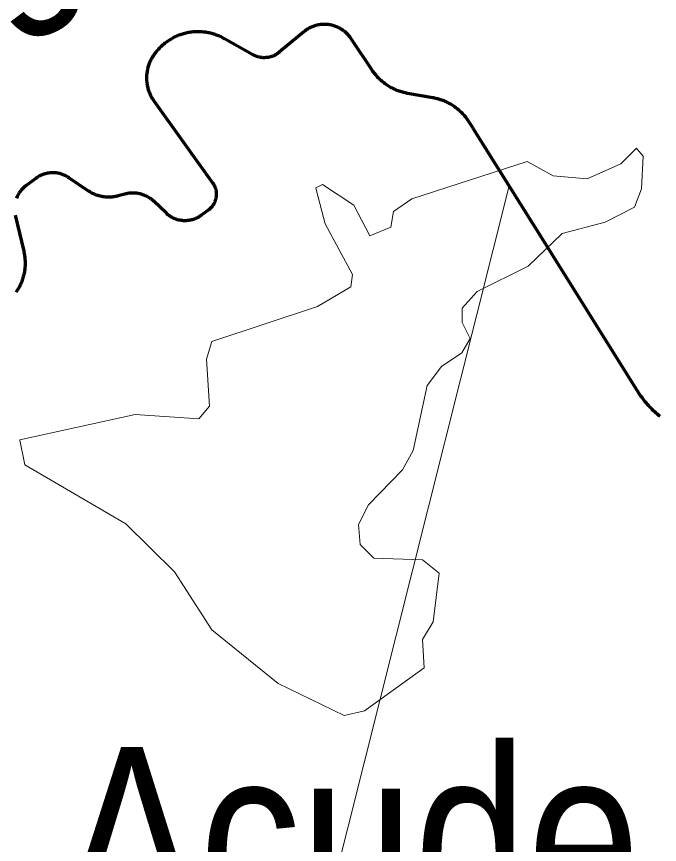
# Model space of a CAD drawing. Extents: x -1643653 to 4543381, y 1624270 to 13878484.
# Drawn here: x 598971 to 600767, y 8966744 to 8969059 of the extents above; entities that cross this region are included whole.
import ezdxf
from ezdxf.enums import TextEntityAlignment as Align

# ---------------------------------------------------------------- set-up
doc = ezdxf.new("R2010")
doc.units = 0
doc.header["$LTSCALE"] = 160
doc.linetypes.add('MEDIUM_DASHED', pattern=[4.5, 3, -1.5])
for name, color, linetype, lineweight in [('22', 7, 'Continuous', 13), ('50', 7, 'Continuous', 13), ('60', 7, 'Continuous', 13), ('61', 7, 'Continuous', 70)]:
    doc.layers.add(name, color=color, linetype=linetype, lineweight=lineweight)

msp = doc.modelspace()

# ---------------------------------------------------------------- linework, layer by layer
at = {"layer": '22'}
for points in [[(599809.1, 8968571.9), (599807.2, 8968579.6), (599825.8, 8968589.3), (599913, 8968531.8), (599957.7, 8968446.1), (600016.8, 8968470.3), (600024, 8968513.4), (600074.7, 8968549.4), (600397.5, 8968653.6), (600470.2, 8968613.3), (600565, 8968605), (600658.8, 8968647.2), (600702.7, 8968690.5), (600704.6, 8968688.3)], [(600704.6, 8968688.3), (600721.8, 8968668.3), (600716.4, 8968577.4), (600697.2, 8968526.2), (600615.2, 8968484), (600495.5, 8968451.8), (600399.8, 8968360.6), (600257.6, 8968290.3), (600215.3, 8968243.9), (600215.2, 8968203.3), (600238.2, 8968158.5), (600215, 8968118.4), (600157.8, 8968080.1), (600117.6, 8968027.2), (600078.7, 8967845.6), (600049.3, 8967791.2), (599953.8, 8967693.5), (599926.3, 8967638.5), (599930.5, 8967583.1), (599969.1, 8967544.5), (600104.8, 8967540.5), (600151.1, 8967502.5), (600134.3, 8967366.4), (600104.7, 8967317.5), (600109.2, 8967237.7)], [(598979.7, 8967874.9), (598979.6, 8967875.5), (599301.7, 8967946.2), (599480.2, 8967933.8), (599509.8, 8967969.9), (599501.3, 8968101.1), (599516.3, 8968150.1), (599811.5, 8968247.9), (599904.8, 8968303.2), (599909, 8968337.3), (599832.8, 8968479.3), (599809.1, 8968571.9)], [(599516.6, 8967344.8), (599411.9, 8967506.8), (599276.3, 8967640.2), (598993.8, 8967806), (598979.7, 8967874.9)], [(600109.2, 8967237.7), (599943.1, 8967117.9), (599886.4, 8967105.1), (599701.2, 8967194.2), (599516.6, 8967344.8)]]:
    msp.add_lwpolyline(points, dxfattribs=at)
at = {"layer": '50'}
msp.add_lwpolyline([(600346.6, 8968585.4), (598544, 8961410.9), (602266.8, 8961410.9)], dxfattribs=at)
at = {"layer": '60', "lineweight": 25}
msp.add_spline([(814781, 9009175.5), (814787.2, 9009173.4), (814796.9, 9009173.4), (814799.4, 9009172.4), (814805.1, 9009174.5), (814805.6, 9009176.5), (814811.7, 9009179.5), (814811.7, 9009179.5), (814801.5, 9009181), (814790.7, 9009181.5), (814784.1, 9009183.1), (814777.4, 9009185.1), (814778.4, 9009175.5)], degree=3, dxfattribs=at)
at = {"layer": '61', "linetype": 'MEDIUM_DASHED'}
msp.add_line((600245.9, 8968746.5), (600447.3, 8968424.3), dxfattribs=at)
at = {"layer": '61'}
for points in [[(599981.9, 8968886.8), (599979.5, 8968889.3), (599977.2, 8968891.9), (599974.9, 8968894.5), (599972.7, 8968897.2), (599970.5, 8968899.9), (599968.4, 8968902.7), (599966.4, 8968905.5), (599964.5, 8968908.3), (599964.3, 8968908.5), (599905.6, 8968996.7), (599905.6, 8968996.7), (599904, 8968998.9), (599902.5, 8969001), (599900.8, 8969003.2), (599899.1, 8969005.2), (599897.3, 8969007.2), (599895.5, 8969009.2), (599893.6, 8969011.1), (599891.6, 8969012.9), (599889.6, 8969014.7), (599887.6, 8969016.5), (599885.5, 8969018.1), (599883.3, 8969019.7), (599881.1, 8969021.3), (599878.9, 8969022.7), (599876.6, 8969024.1), (599874.3, 8969025.5), (599871.9, 8969026.7), (599869.5, 8969027.9), (599867.1, 8969029.1), (599864.6, 8969030.1), (599862.1, 8969031.1), (599859.6, 8969032), (599857, 8969032.8), (599854.4, 8969033.6), (599851.8, 8969034.2), (599849.2, 8969034.8), (599846.6, 8969035.3), (599843.9, 8969035.8), (599841.3, 8969036.1), (599838.6, 8969036.4), (599835.9, 8969036.6), (599833.3, 8969036.7), (599830.6, 8969036.7), (599827.9, 8969036.7), (599825.2, 8969036.6), (599822.5, 8969036.4), (599819.9, 8969036.1), (599817.2, 8969035.7), (599814.6, 8969035.3), (599811.9, 8969034.8), (599809.3, 8969034.2), (599806.7, 8969033.5), (599804.1, 8969032.7), (599801.6, 8969031.9), (599799.1, 8969031), (599796.6, 8969030), (599794.1, 8969029), (599791.7, 8969027.8), (599789.3, 8969026.7), (599786.9, 8969025.4), (599784.6, 8969024), (599782.3, 8969022.6), (599780.1, 8969021.2), (599777.8, 8969019.6), (599775.7, 8969018), (599773.6, 8969016.3), (599773.1, 8969015.9), (599773.1, 8969015.9), (599704.4, 8968958.7), (599704.4, 8968958.7), (599702.7, 8968957.3), (599700.8, 8968955.9), (599699, 8968954.6), (599697, 8968953.4), (599695.1, 8968952.2), (599693.1, 8968951.1), (599691, 8968950.1), (599689, 8968949.1), (599686.9, 8968948.2), (599684.7, 8968947.4), (599682.6, 8968946.7), (599680.4, 8968946), (599678.2, 8968945.5), (599676, 8968945), (599673.7, 8968944.5), (599671.5, 8968944.2), (599669.2, 8968943.9), (599666.9, 8968943.8), (599664.6, 8968943.7), (599662.4, 8968943.6), (599660.1, 8968943.7), (599657.8, 8968943.8), (599655.5, 8968944), (599653.3, 8968944.3), (599651, 8968944.7), (599648.8, 8968945.2), (599646.6, 8968945.7), (599644.4, 8968946.3), (599642.2, 8968947)], [(599642.2, 8968947), (599640.1, 8968947.7), (599637.9, 8968948.6), (599635.8, 8968949.5), (599633.8, 8968950.5), (599631.8, 8968951.5), (599630.9, 8968952), (599630.9, 8968952), (599551.2, 8968996.8), (599551.2, 8968996.8), (599548.2, 8968998.5), (599545.1, 8969000.1), (599542, 8969001.6), (599538.8, 8969003.1), (599535.7, 8969004.4), (599532.4, 8969005.7), (599529.2, 8969007), (599525.9, 8969008.1), (599522.7, 8969009.2), (599519.3, 8969010.2), (599516, 8969011.1), (599512.6, 8969012), (599509.2, 8969012.7), (599505.9, 8969013.4), (599502.5, 8969014), (599499, 8969014.6), (599495.6, 8969015), (599492.2, 8969015.4), (599488.7, 8969015.7), (599485.2, 8969015.9), (599481.8, 8969016), (599478.3, 8969016.1), (599474.8, 8969016.1), (599471.4, 8969016), (599467.9, 8969015.8), (599464.5, 8969015.5), (599461, 8969015.2), (599457.6, 8969014.7), (599454.2, 8969014.2), (599450.8, 8969013.7), (599447.3, 8969013), (599444, 8969012.2), (599440.6, 8969011.4), (599437.2, 8969010.5), (599433.9, 8969009.6), (599430.6, 8969008.5), (599427.3, 8969007.4), (599424.1, 8969006.2), (599420.9, 8969004.9), (599417.7, 8969003.6), (599414.5, 8969002.2), (599411.4, 8969000.7), (599408.3, 8968999.1), (599405.3, 8968997.5), (599402.2, 8968995.7), (599399.3, 8968994), (599396.3, 8968992.1), (599393.5, 8968990.2), (599390.6, 8968988.2), (599387.8, 8968986.2), (599385.1, 8968984.1), (599382.4, 8968981.9), (599379.7, 8968979.7), (599377.1, 8968977.4), (599374.6, 8968975), (599372.1, 8968972.6), (599369.7, 8968970.2), (599367.3, 8968967.6), (599365, 8968965.1), (599362.7, 8968962.4), (599360.5, 8968959.8), (599358.4, 8968957), (599356.3, 8968954.2), (599354.3, 8968951.4), (599352.9, 8968949.3), (599352.2, 8968948.3), (599350.6, 8968945.8), (599349, 8968943.2), (599347.6, 8968940.7), (599346.1, 8968938.1), (599344.8, 8968935.4), (599343.5, 8968932.7), (599342.3, 8968930), (599341.2, 8968927.3), (599340.2, 8968924.5), (599339.2, 8968921.7), (599338.3, 8968918.8), (599337.5, 8968916), (599336.8, 8968913.1), (599336.1, 8968910.2), (599335.6, 8968907.3), (599335.1, 8968904.4), (599334.6, 8968901.5), (599334.3, 8968898.5), (599334, 8968895.6), (599333.8, 8968892.6), (599333.7, 8968889.6), (599333.7, 8968886.7), (599333.8, 8968883.7), (599333.9, 8968880.7), (599334.1, 8968877.8)], [(600246.6, 8968746.9), (600231.7, 8968769.1), (600229.6, 8968771.9), (600227.6, 8968774.7), (600225.5, 8968777.4), (600223.2, 8968780.1), (600221, 8968782.7), (600218.7, 8968785.3), (600216.3, 8968787.8), (600213.9, 8968790.3), (600211.4, 8968792.7), (600208.8, 8968795), (600206.2, 8968797.3), (600203.6, 8968799.6), (600200.9, 8968801.7), (600198.2, 8968803.8), (600195.4, 8968805.9), (600192.5, 8968807.9), (600189.6, 8968809.8), (600186.7, 8968811.6), (600183.7, 8968813.4), (600180.7, 8968815.1), (600177.7, 8968816.8), (600174.6, 8968818.3), (600171.4, 8968819.8), (600168.3, 8968821.2), (600165.1, 8968822.6), (600161.9, 8968823.9), (600158.6, 8968825.1), (600155.3, 8968826.2), (600152.1, 8968827.2), (600148.7, 8968828.2), (600145.4, 8968829.1), (600142, 8968829.9), (600138.6, 8968830.7), (600135.2, 8968831.3), (600134.1, 8968831.5), (600063.3, 8968843.9), (600063.3, 8968843.9), (600059.9, 8968844.6), (600056.5, 8968845.3), (600053.1, 8968846.1), (600049.8, 8968846.9), (600046.5, 8968847.9), (600043.1, 8968848.9), (600039.9, 8968850), (600036.6, 8968851.2), (600033.4, 8968852.4), (600030.2, 8968853.8), (600027, 8968855.2), (600023.9, 8968856.6), (600020.8, 8968858.2), (600017.7, 8968859.8), (600014.7, 8968861.5), (600011.7, 8968863.2), (600008.7, 8968865.1), (600005.8, 8968867), (600003, 8968868.9), (600000.2, 8968870.9), (599997.4, 8968873), (599994.7, 8968875.2), (599992, 8968877.4), (599989.4, 8968879.7), (599986.8, 8968882), (599984.3, 8968884.4), (599981.9, 8968886.8)], [(599334.1, 8968877.8), (599334.4, 8968874.8), (599334.8, 8968871.9), (599335.2, 8968869), (599335.8, 8968866), (599336.4, 8968863.1), (599337.1, 8968860.2), (599337.8, 8968857.4), (599338.7, 8968854.5), (599339.6, 8968851.7), (599340.6, 8968848.9), (599341.7, 8968846.2), (599342.8, 8968843.4), (599344, 8968840.7), (599345.3, 8968838.1), (599346.7, 8968835.4), (599348.1, 8968832.8), (599349.6, 8968830.3), (599351.2, 8968827.7), (599352.8, 8968825.3), (599354.3, 8968823.2), (599354.3, 8968823.2), (599518.4, 8968594.1), (599519.6, 8968592.3), (599520.8, 8968590.6), (599521.8, 8968588.7), (599522.8, 8968586.9), (599523.7, 8968585), (599524.5, 8968583.1), (599525.3, 8968581.1), (599526, 8968579.1), (599526.6, 8968577.1), (599527.2, 8968575.1), (599527.6, 8968573.1), (599528, 8968571), (599528.3, 8968568.9), (599528.5, 8968566.8), (599528.7, 8968564.8), (599528.7, 8968562.7), (599528.7, 8968560.6), (599528.6, 8968558.5), (599528.4, 8968556.4), (599528.2, 8968554.3), (599527.8, 8968552.2), (599527.4, 8968550.2), (599526.9, 8968548.1), (599526.4, 8968546.1), (599525.7, 8968544.1), (599525, 8968542.1), (599524.2, 8968540.2), (599523.3, 8968538.3), (599522.4, 8968536.4), (599521.4, 8968534.6), (599520.3, 8968532.8), (599519.2, 8968531), (599518, 8968529.3), (599516.7, 8968527.7), (599515.3, 8968526), (599513.9, 8968524.5), (599512.5, 8968523), (599511, 8968521.5), (599509.4, 8968520.1), (599507.8, 8968518.8), (599506.4, 8968517.8), (599485.8, 8968502.5), (599485.8, 8968502.5), (599483.8, 8968501.1), (599481.8, 8968499.8), (599479.7, 8968498.5), (599477.6, 8968497.2), (599475.4, 8968496.1), (599473.2, 8968495), (599471, 8968494), (599468.7, 8968493.1), (599466.4, 8968492.2), (599464.1, 8968491.4), (599461.7, 8968490.7), (599459.4, 8968490.1), (599457, 8968489.5), (599454.6, 8968489.1), (599452.2, 8968488.7), (599449.7, 8968488.3), (599447.3, 8968488.1), (599444.8, 8968487.9), (599442.4, 8968487.9), (599440, 8968487.9), (599437.5, 8968487.9), (599435.1, 8968488.1), (599432.6, 8968488.3), (599430.2, 8968488.7), (599427.8, 8968489.1), (599425.4, 8968489.5), (599423, 8968490.1), (599420.6, 8968490.7), (599418.3, 8968491.4), (599416, 8968492.2), (599413.7, 8968493.1), (599411.4, 8968494), (599409.2, 8968495), (599407, 8968496.1), (599404.8, 8968497.3)], [(599069.1, 8968621.9), (599066.6, 8968621.8), (599064, 8968621.6), (599061.5, 8968621.3), (599059, 8968620.9), (599056.5, 8968620.5), (599054.1, 8968620), (599051.6, 8968619.3), (599049.2, 8968618.7), (599046.7, 8968617.9), (599044.4, 8968617.1), (599042, 8968616.2), (599039.7, 8968615.2), (599037.4, 8968614.1), (599035.1, 8968613), (599032.9, 8968611.8), (599030.7, 8968610.5), (599028.6, 8968609.2), (599026.4, 8968607.8), (599024.4, 8968606.3), (599024.4, 8968606.3), (598997.3, 8968586.3), (598997.3, 8968586.3), (598995.3, 8968584.8), (598993.4, 8968583.2), (598991.5, 8968581.5), (598989.6, 8968579.8), (598987.8, 8968578), (598986.1, 8968576.2), (598984.4, 8968574.3), (598982.8, 8968572.3), (598981.2, 8968570.4), (598979.7, 8968568.3), (598978.3, 8968566.2), (598976.9, 8968564.1), (598975.6, 8968561.9), (598974.4, 8968559.7), (598973.2, 8968557.5), (598972.1, 8968555.2), (598971.1, 8968552.9), (598970.2, 8968550.5)], [(599404.8, 8968497.3), (599402.7, 8968498.5), (599400.6, 8968499.8), (599398.6, 8968501.1), (599396.6, 8968502.6), (599394.6, 8968504.1), (599392.7, 8968505.6), (599390.9, 8968507.2), (599389.4, 8968508.7), (599389.4, 8968508.7), (599354.7, 8968541.8), (599352.8, 8968543.5), (599350.9, 8968545.3), (599348.8, 8968546.9), (599346.8, 8968548.5), (599344.7, 8968550), (599342.5, 8968551.5), (599340.3, 8968552.9), (599338.1, 8968554.2), (599335.8, 8968555.5), (599333.5, 8968556.7), (599331.1, 8968557.8), (599328.7, 8968558.8), (599326.3, 8968559.8), (599323.8, 8968560.7), (599321.3, 8968561.5), (599318.8, 8968562.2), (599316.3, 8968562.9), (599313.8, 8968563.5), (599311.2, 8968564), (599308.7, 8968564.4), (599306.1, 8968564.8), (599303.5, 8968565), (599300.9, 8968565.2), (599298.3, 8968565.3), (599295.7, 8968565.3), (599293.1, 8968565.3), (599290.5, 8968565.2), (599287.8, 8968565), (599285.3, 8968564.7), (599282.7, 8968564.3), (599280.1, 8968563.8), (599277.6, 8968563.3), (599275, 8968562.7), (599273.6, 8968562.3), (599254.4, 8968557.1), (599254.4, 8968557.1), (599251.7, 8968556.4), (599248.9, 8968555.8), (599246.1, 8968555.2), (599243.3, 8968554.8), (599240.5, 8968554.4), (599237.7, 8968554.1), (599234.9, 8968553.8), (599232.1, 8968553.7), (599229.2, 8968553.6), (599226.4, 8968553.6), (599223.6, 8968553.7), (599220.8, 8968553.8), (599218, 8968554.1), (599215.1, 8968554.4), (599212.3, 8968554.8), (599209.6, 8968555.3), (599206.8, 8968555.9), (599204, 8968556.5), (599201.3, 8968557.2), (599198.6, 8968558), (599195.9, 8968558.9), (599193.2, 8968559.8), (599190.6, 8968560.9), (599188, 8968562), (599185.4, 8968563.1), (599182.9, 8968564.4), (599180.4, 8968565.7), (599177.9, 8968567.1), (599175.5, 8968568.5), (599173.1, 8968570.1), (599171.9, 8968570.8), (599171.9, 8968570.8), (599116.9, 8968608.2), (599116.9, 8968608.2), (599114.8, 8968609.6), (599112.6, 8968610.9), (599110.4, 8968612.1), (599108.2, 8968613.3), (599105.9, 8968614.4), (599103.6, 8968615.5), (599101.3, 8968616.4), (599098.9, 8968617.3), (599096.5, 8968618.1), (599094.1, 8968618.9), (599091.6, 8968619.5), (599089.2, 8968620.1), (599086.7, 8968620.6), (599084.2, 8968621), (599081.7, 8968621.4), (599079.2, 8968621.7), (599076.7, 8968621.8), (599074.1, 8968622), (599071.6, 8968622), (599069.1, 8968621.9)], [(598967, 8968503.7), (598990.7, 8968402.6), (598990.7, 8968402.6), (598991.4, 8968399.3), (598992.1, 8968395.9), (598992.6, 8968392.6), (598993.1, 8968389.2), (598993.6, 8968385.8), (598993.9, 8968382.4), (598994.2, 8968379.1), (598994.3, 8968375.7), (598994.5, 8968372.2), (598994.5, 8968368.8), (598994.4, 8968365.4), (598994.3, 8968362), (598994.1, 8968358.6), (598993.8, 8968355.2), (598993.4, 8968351.8), (598992.9, 8968348.5), (598992.4, 8968345.1), (598991.8, 8968341.8), (598991.1, 8968338.4), (598990.3, 8968335.1), (598989.5, 8968331.8), (598988.6, 8968328.5), (598987.6, 8968325.3), (598986.5, 8968322.1), (598985.3, 8968318.8), (598984.1, 8968315.7), (598982.8, 8968312.5), (598981.4, 8968309.4), (598980, 8968306.3), (598978.5, 8968303.3), (598976.8, 8968300.3), (598975.2, 8968297.3), (598973.5, 8968294.4), (598971.7, 8968291.5), (598969.8, 8968288.6)], [(600447.3, 8968424.3), (600703.4, 8968014.6), (600703.4, 8968014.6), (600706, 8968010.5), (600708.7, 8968006.4), (600711.5, 8968002.3), (600714.3, 8967998.3), (600717.2, 8967994.4), (600720.2, 8967990.5), (600723.2, 8967986.6), (600726.3, 8967982.8), (600729.4, 8967979), (600732.6, 8967975.3), (600735.9, 8967971.7), (600739.2, 8967968.1), (600742.6, 8967964.6), (600746, 8967961.1), (600749.5, 8967957.6), (600753.1, 8967954.3), (600756.7, 8967951), (600760.4, 8967947.7), (600764.1, 8967944.5), (600767.8, 8967941.4)]]:
    msp.add_lwpolyline(points, dxfattribs=at)

# ---------------------------------------------------------------- texts
at = {"layer": '50'}
msp.add_text('L=8.980 m', height=400, rotation=27.247, dxfattribs=at).set_placement((598021.7, 8968477))
at = {"layer": '50', "width": 0.85}
msp.add_text('Açude do', height=500, dxfattribs=at).set_placement((600302.7, 8966516.8), align=Align.CENTER)

doc.saveas('drawing.dxf')
